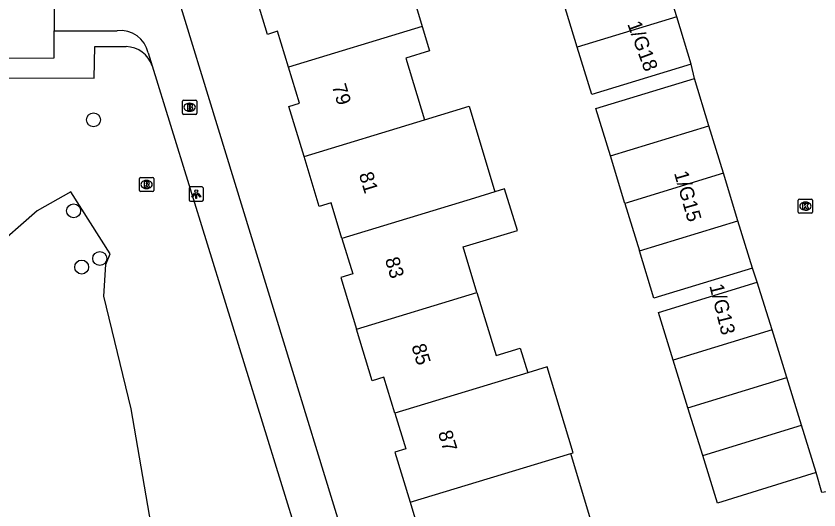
# Model space of a CAD drawing. Extents: x 160732 to 162105, y 387428 to 388479.
# Drawn here: x 161061 to 161117.3, y 388159.8 to 388194.5 of the extents above; entities that cross this region are included whole.
import ezdxf

# ---------------------------------------------------------------- set-up
doc = ezdxf.new("R2010")
doc.units = 0
for name, color, linetype in [('IMGEO_Boom', 7, 'Continuous'), ('IMGEO_Brandkraan', 7, 'Continuous'), ('IMGEO_Gemengd_bos', 7, 'Continuous'), ('IMGEO_Kolk', 7, 'Continuous'), ('IMGEO_Lichtpunt', 7, 'Continuous'), ('IMGEO_Pand', 7, 'Continuous'), ('IMGEO_Pand_nummerreeks', 7, 'Continuous'), ('IMGEO_Rijbaan_lokaal_open', 7, 'Continuous'), ('IMGEO_Rioolput', 7, 'Continuous'), ('IMGEO_Voetpad_open', 7, 'Continuous')]:
    doc.layers.add(name, color=color, linetype=linetype)

msp = doc.modelspace()

# ---------------------------------------------------------------- linework, layer by layer
at = {"layer": 'IMGEO_Boom'}
for centre in [(161066.423, 388187.16), (161065.029, 388180.776), (161066.861, 388177.431), (161065.593, 388176.828)]:
    msp.add_circle(centre, 0.489, dxfattribs=at)
at = {"layer": 'IMGEO_Brandkraan'}
for p, q in [((161072.663, 388187.624), (161072.663, 388188.476)), ((161072.738, 388188.55), (161073.59, 388188.55)), ((161073.151, 388188.33), (161073.176, 388188.33)), ((161073.664, 388188.476), (161073.664, 388187.624)), ((161073.174, 388187.77), (161073.149, 388187.77)), ((161073.59, 388187.55), (161072.738, 388187.55))]:
    msp.add_line(p, q, dxfattribs=at)
for points in [[(161072.663, 388187.624), (161072.663, 388188.476)], [(161072.738, 388188.55), (161073.59, 388188.55)], [(161073.011, 388188.25), (161073.011, 388187.85), (161073.224, 388187.85)], [(161073.242, 388188.25), (161073.011, 388188.25)], [(161073.19, 388188.169), (161073.136, 388188.169), (161073.136, 388188.093)], [(161073.664, 388188.476), (161073.664, 388187.624)], [(161073.136, 388188.093), (161073.189, 388188.093)], [(161073.198, 388188.017), (161073.136, 388188.017), (161073.136, 388187.936)], [(161073.136, 388187.936), (161073.198, 388187.936)], [(161073.59, 388187.55), (161072.738, 388187.55)]]:
    msp.add_lwpolyline(points, dxfattribs=at)
for centre, radius, start, end in [((161072.74, 388188.474), 0.0765, 91.552, 178.448), ((161072.74, 388188.474), 0.0765, 91.552, 178.448), ((161073.191, 388188.131), 0.0379, 267.8285, 90.9355), ((161073.246, 388188.105), 0.145, 59.4692, 91.5367), ((161073.271, 388188.152), 0.0922, 285.5137, 58.1501), ((161073.588, 388188.474), 0.0765, 1.552, 88.448), ((161073.588, 388188.474), 0.0765, 1.552, 88.448), ((161072.74, 388187.626), 0.0765, 181.552, 268.448), ((161072.74, 388187.626), 0.0765, 181.552, 268.448), ((161073.199, 388187.976), 0.0404, 269.8759, 90.5077), ((161073.23, 388188.101), 0.251, 268.6676, 293.5347), ((161073.276, 388187.96), 0.105, 301.3115, 78.989), ((161073.588, 388187.626), 0.0765, 271.552, 358.448), ((161073.588, 388187.626), 0.0765, 271.552, 358.448)]:
    msp.add_arc(centre, radius, start, end, dxfattribs=at)
for centre, major_axis, ratio, start_param, end_param in [((161073.15, 388188.05), (-0.387, 0.002), 0.722429, 4.712389, 7.853982), ((161073.175, 388188.05), (-0.39, 0.002), 0.717154, 1.570796, 4.712389)]:
    msp.add_ellipse(centre, major_axis=major_axis, ratio=ratio, start_param=start_param, end_param=end_param, dxfattribs=at)
at = {"layer": 'IMGEO_Gemengd_bos'}
msp.add_lwpolyline([(161071.335, 388145.12), (161071.321, 388148.398), (161070.857, 388155.485), (161070.474, 388158.722), (161069.066, 388166.872), (161067.15, 388174.79), (161067.28, 388177.001), (161067.581, 388177.765), (161064.844, 388182.109), (161062.475, 388180.764), (161059.198, 388177.928), (161025.961, 388178.316), (161025.178, 388178.337), (161024.512, 388178.664), (161024.244, 388178.924), (161023.958, 388179.404), (161023.832, 388180.135), (161023.583, 388190.665), (161018.116, 388220.822)], dxfattribs=at)
at = {"layer": 'IMGEO_Kolk'}
for p, q in [((161115.852, 388180.678), (161115.852, 388181.53)), ((161115.927, 388181.604), (161116.779, 388181.604)), ((161116.34, 388181.384), (161116.365, 388181.384)), ((161116.853, 388181.53), (161116.853, 388180.678)), ((161116.363, 388180.824), (161116.338, 388180.824)), ((161116.779, 388180.604), (161115.927, 388180.604))]:
    msp.add_line(p, q, dxfattribs=at)
for points in [[(161115.852, 388180.678), (161115.852, 388181.53)], [(161115.927, 388181.604), (161116.779, 388181.604)], [(161116.853, 388181.53), (161116.853, 388180.678)], [(161116.173, 388181.304), (161116.296, 388181.304), (161116.296, 388181.153), (161116.426, 388181.304), (161116.59, 388181.304), (161116.444, 388181.153), (161116.597, 388180.904), (161116.445, 388180.904), (161116.36, 388181.068), (161116.296, 388181.001), (161116.296, 388180.904), (161116.173, 388180.904), (161116.173, 388181.304)], [(161116.779, 388180.604), (161115.927, 388180.604)]]:
    msp.add_lwpolyline(points, dxfattribs=at)
for centre, start, end in [((161115.929, 388181.528), 91.552, 178.448), ((161115.929, 388181.528), 91.552, 178.448), ((161116.777, 388181.528), 1.552, 88.448), ((161116.777, 388181.528), 1.552, 88.448), ((161115.929, 388180.68), 181.552, 268.448), ((161115.929, 388180.68), 181.552, 268.448), ((161116.777, 388180.68), 271.552, 358.448), ((161116.777, 388180.68), 271.552, 358.448)]:
    msp.add_arc(centre, 0.0765, start, end, dxfattribs=at)
for centre, major_axis, ratio, start_param, end_param in [((161116.339, 388181.104), (-0.387, 0.002), 0.722429, 4.712389, 7.853982), ((161116.364, 388181.104), (-0.39, 0.002), 0.717154, 1.570796, 4.712389)]:
    msp.add_ellipse(centre, major_axis=major_axis, ratio=ratio, start_param=start_param, end_param=end_param, dxfattribs=at)
at = {"layer": 'IMGEO_Lichtpunt'}
for p, q in [((161073.133, 388182.356), (161073.133, 388181.549)), ((161073.133, 388182.356), (161073.133, 388181.549)), ((161074.035, 388182.451), (161073.227, 388182.451)), ((161074.035, 388182.451), (161073.227, 388182.451)), ((161074.129, 388181.549), (161074.129, 388182.356)), ((161074.129, 388181.549), (161074.129, 388182.356)), ((161073.227, 388181.455), (161074.035, 388181.455)), ((161073.227, 388181.455), (161074.035, 388181.455))]:
    msp.add_line(p, q, dxfattribs=at)
for points in [[(161073.507, 388182.02), (161073.546, 388181.992), (161073.358, 388181.73), (161073.32, 388181.757), (161073.507, 388182.02)], [(161073.609, 388181.972), (161073.656, 388181.972), (161073.656, 388181.65), (161073.609, 388181.65), (161073.609, 388181.972)], [(161073.719, 388181.992), (161073.757, 388182.019), (161073.944, 388181.757), (161073.905, 388181.729), (161073.719, 388181.992)]]:
    msp.add_lwpolyline(points, dxfattribs=at)
msp.add_circle((161073.632, 388182.154), 0.0994, dxfattribs=at)
for centre, start, end in [((161073.227, 388182.356), 90, 180), ((161073.227, 388182.356), 90, 180), ((161074.035, 388182.356), 0, 90), ((161074.035, 388182.356), 0, 90), ((161073.227, 388181.549), 180, 270), ((161073.227, 388181.549), 180, 270), ((161074.035, 388181.549), 270, 0), ((161074.035, 388181.549), 270, 360)]:
    msp.add_arc(centre, 0.0946, start, end, dxfattribs=at)
at = {"layer": 'IMGEO_Pand'}
for points in [[(161080.103, 388190.86), (161079.337, 388193.383), (161078.625, 388193.166), (161077.573, 388196.631), (161078.264, 388196.841), (161078.176, 388197.129), (161082.961, 388198.582), (161085.935, 388199.485), (161087.292, 388195.016), (161088.93, 388195.513), (161089.476, 388193.715)], [(161107.323, 388194.384), (161106.311, 388197.705)], [(161100.352, 388192.261), (161099.34, 388195.583)], [(161107.323, 388194.384), (161100.352, 388192.261)], [(161108.334, 388191.062), (161107.323, 388194.384)], [(161089.476, 388193.715), (161080.103, 388190.86)], [(161089.476, 388193.715), (161089.994, 388192.007), (161088.33, 388191.502), (161089.646, 388187.169)], [(161108.334, 388191.062), (161101.363, 388188.94), (161100.352, 388192.261)], [(161081.189, 388184.592), (161080.121, 388188.109), (161080.87, 388188.336), (161080.103, 388190.86)], [(161102.679, 388184.628), (161101.662, 388187.955), (161108.568, 388190.065)], [(161109.584, 388186.738), (161108.568, 388190.065)], [(161089.646, 388187.169), (161092.766, 388188.119), (161094.564, 388182.12)], [(161081.189, 388184.592), (161089.646, 388187.169)], [(161102.679, 388184.628), (161109.584, 388186.738)], [(161110.601, 388183.412), (161109.584, 388186.738)], [(161083.845, 388178.838), (161083.088, 388181.329), (161082.256, 388181.076), (161081.189, 388184.592)], [(161103.695, 388181.301), (161102.679, 388184.628)], [(161110.601, 388183.412), (161103.695, 388181.301)], [(161111.618, 388180.085), (161110.601, 388183.412)], [(161094.564, 388182.12), (161093.145, 388181.671), (161083.845, 388178.838)], [(161093.318, 388175.042), (161092.346, 388178.242), (161096.151, 388179.396), (161095.259, 388182.331), (161094.564, 388182.12)], [(161103.695, 388181.301), (161104.712, 388177.975)], [(161104.712, 388177.975), (161111.618, 388180.085)], [(161112.634, 388176.758), (161111.618, 388180.085)], [(161083.845, 388178.838), (161084.601, 388176.347), (161083.767, 388176.094), (161084.868, 388172.468)], [(161112.634, 388176.758), (161105.728, 388174.648), (161104.712, 388177.975)], [(161107.086, 388170.287), (161106.055, 388173.63), (161112.979, 388175.765)], [(161114.01, 388172.422), (161112.979, 388175.765)], [(161084.868, 388172.468), (161093.318, 388175.042)], [(161093.318, 388175.042), (161094.66, 388170.623), (161096.354, 388171.137), (161096.875, 388169.413)], [(161087.56, 388166.575), (161086.796, 388169.088), (161085.971, 388168.838), (161084.868, 388172.468)], [(161114.01, 388172.422), (161107.086, 388170.287)], [(161115.041, 388169.08), (161114.01, 388172.422)], [(161108.117, 388166.944), (161107.086, 388170.287)], [(161099.904, 388163.746), (161100.058, 388163.792), (161098.248, 388169.83), (161096.875, 388169.413)], [(161096.875, 388169.413), (161087.56, 388166.575)], [(161108.117, 388166.944), (161115.041, 388169.08)], [(161116.072, 388165.738), (161115.041, 388169.08)], [(161109.148, 388163.602), (161108.117, 388166.944)], [(161087.56, 388166.575), (161088.324, 388164.059), (161087.555, 388163.825), (161088.622, 388160.312)], [(161109.148, 388163.602), (161116.072, 388165.738)], [(161117.103, 388162.395), (161116.072, 388165.738)], [(161088.622, 388160.312), (161099.904, 388163.746)], [(161100.598, 388157.387), (161101.709, 388157.724), (161099.904, 388163.746)], [(161117.103, 388162.395), (161110.179, 388160.26), (161109.148, 388163.602)], [(161088.622, 388160.312), (161089.689, 388156.799), (161090.446, 388157.029), (161091.207, 388154.525)]]:
    msp.add_lwpolyline(points, dxfattribs=at)
at = {"layer": 'IMGEO_Rijbaan_lokaal_open'}
for points in [[(161108.568, 388190.065), (161108.334, 388191.062)], [(161112.979, 388175.765), (161112.634, 388176.758)], [(161123.475, 388161.891), (161117.499, 388160.997), (161117.103, 388162.395)]]:
    msp.add_lwpolyline(points, dxfattribs=at)
at = {"layer": 'IMGEO_Rioolput'}
for p, q in [((161069.72, 388183.124), (161070.572, 388183.124)), ((161069.645, 388182.198), (161069.645, 388183.05)), ((161070.133, 388182.904), (161070.158, 388182.904)), ((161070.646, 388183.05), (161070.646, 388182.198)), ((161070.572, 388182.124), (161069.72, 388182.124)), ((161070.156, 388182.344), (161070.131, 388182.344))]:
    msp.add_line(p, q, dxfattribs=at)
for points in [[(161069.72, 388183.124), (161070.572, 388183.124)], [(161069.645, 388182.198), (161069.645, 388183.05)], [(161070.234, 388182.822), (161069.982, 388182.824), (161069.982, 388182.424)], [(161069.982, 388182.424), (161070.106, 388182.424), (161070.106, 388182.586), (161070.117, 388182.586)], [(161070.16, 388182.743), (161070.106, 388182.743), (161070.106, 388182.662)], [(161070.106, 388182.662), (161070.158, 388182.662)], [(161070.164, 388182.557), (161070.235, 388182.424), (161070.375, 388182.424), (161070.31, 388182.55)], [(161070.646, 388183.05), (161070.646, 388182.198)], [(161070.572, 388182.124), (161069.72, 388182.124)]]:
    msp.add_lwpolyline(points, dxfattribs=at)
for centre, radius, start, end in [((161069.722, 388183.048), 0.0765, 91.552, 178.448), ((161069.722, 388183.048), 0.0765, 91.552, 178.448), ((161070.57, 388183.048), 0.0765, 1.552, 88.448), ((161070.57, 388183.048), 0.0765, 1.552, 88.448), ((161070.116, 388182.533), 0.0533, 26.0293, 88.6989), ((161070.142, 388182.851), 0.19, 274.7715, 282.9687), ((161070.166, 388182.647), 0.0964, 77.0061, 93.1865), ((161070.18, 388182.704), 0.0378, 276.6634, 79.6772), ((161070.233, 388182.712), 0.109, 350.3612, 89.416), ((161070.231, 388182.712), 0.112, 277.5842, 350.9817), ((161070.215, 388182.497), 0.108, 29.5134, 73.7905), ((161069.722, 388182.2), 0.0765, 181.552, 268.448), ((161069.722, 388182.2), 0.0765, 181.552, 268.448), ((161070.57, 388182.2), 0.0765, 271.552, 358.448), ((161070.57, 388182.2), 0.0765, 271.552, 358.448)]:
    msp.add_arc(centre, radius, start, end, dxfattribs=at)
for centre, major_axis, ratio, start_param, end_param in [((161070.132, 388182.624), (-0.387, 0.002), 0.722429, 4.712389, 7.853982), ((161070.157, 388182.624), (-0.39, 0.002), 0.717154, 1.570796, 4.712389)]:
    msp.add_ellipse(centre, major_axis=major_axis, ratio=ratio, start_param=start_param, end_param=end_param, dxfattribs=at)
at = {"layer": 'IMGEO_Voetpad_open'}
for points in [[(161063.678, 388200.424), (161063.672, 388193.414)], [(161087.866, 388145.147), (161071.684, 388197.975)], [(161050.122, 388193.978), (161050.113, 388191.43), (161063.671, 388191.523), (161063.672, 388193.414)], [(161063.672, 388193.414), (161068.082, 388193.414)], [(161036.94, 388188.809), (161048.215, 388188.851), (161049.853, 388190.116), (161066.476, 388190.097), (161066.509, 388192.319), (161068.719, 388192.302)], [(161070.256, 388191.862), (161070.539, 388190.947)], [(161070.539, 388190.947), (161084.681, 388145.142)]]:
    msp.add_lwpolyline(points, dxfattribs=at)
for centre, radius, start, end in [((161068.336, 388191.471), 1.96, 11.5173, 97.4372), ((161068.671, 388190.338), 1.965, 18.0663, 88.5979)]:
    msp.add_arc(centre, radius, start, end, dxfattribs=at)

# ---------------------------------------------------------------- texts
at = {"layer": 'IMGEO_Pand_nummerreeks'}
for s, rotation, p in [('1/G18', 290.1363, (161103.846, 388193.896)), ('79', 286.9929, (161083.134, 388189.53)), ('81', 286.9929, (161085.026, 388183.338)), ('1/G15', 285.9454, (161107.13, 388183.424)), ('83', 286.9937, (161086.852, 388177.363)), ('1/G13', 284.0362, (161109.608, 388175.521)), ('85', 286.9929, (161088.712, 388171.278)), ('87', 286.9929, (161090.571, 388165.194))]:
    msp.add_text(s, height=1, rotation=rotation, dxfattribs=at).set_placement(p)

doc.saveas('drawing.dxf')
